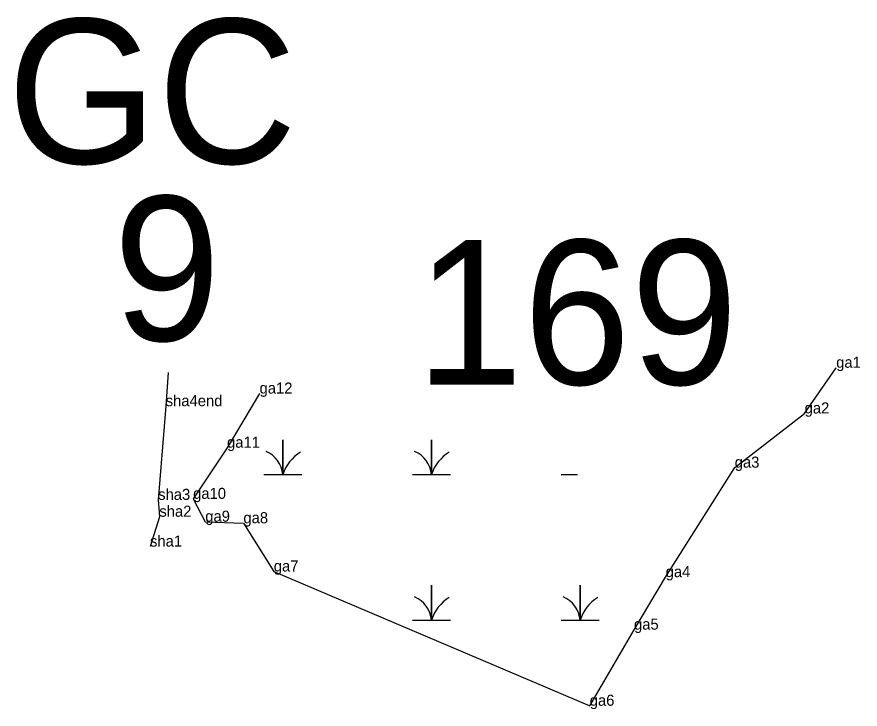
# Model space of a CAD drawing. Extents: x 2072529 to 2268796, y 436423 to 470406.
# Drawn here: x 2188653.2 to 2189034.6, y 453442.3 to 453755.3 of the extents above; entities that cross this region are included whole.
import ezdxf

# ---------------------------------------------------------------- set-up
doc = ezdxf.new("R2010")
doc.units = 0
for name, color, linetype in [('Default', 7, 'Continuous'), ('Exist Environmental Wetland Boundary Cogo Comment', 7, 'Continuous'), ('Exist Environmental Wetland Boundary Cogo Point CELL', 7, 'Continuous'), ('Exist Hydro Jurisdictional Stream or Body of Water NEU Mitigable Cogo Comment', 7, 'Continuous'), ('Old_Level_20', 7, 'Continuous'), ('Old_Level_52', 7, 'Continuous')]:
    doc.layers.add(name, color=color, linetype=linetype)

msp = doc.modelspace()

# ---------------------------------------------------------------- linework, layer by layer
at = {"layer": 'Exist Environmental Wetland Boundary Cogo Point CELL'}
for points in [[(2188764.81, 453548.33), (2188773.42, 453548.33), (2188773.42, 453564.11), (2188773.42, 453548.33), (2188782.02, 453548.33)], [(2188832.06, 453548.33), (2188840.67, 453548.33), (2188840.67, 453564.11), (2188840.67, 453548.33), (2188849.27, 453548.33)], [(2188899.31, 453548.33), (2188906.75, 453548.33)], [(2188832.06, 453482.53), (2188840.67, 453482.53), (2188840.67, 453498.31), (2188840.67, 453482.53), (2188849.27, 453482.53)], [(2188899.31, 453482.53), (2188907.92, 453482.53), (2188907.92, 453498.31), (2188907.92, 453482.53), (2188916.52, 453482.53)]]:
    msp.add_lwpolyline(points, dxfattribs=at)
for centre, radius, start, end in [((2188761.15, 453547.44), 12.3, 4.1403, 67.535), ((2188791.66, 453542.27), 19.22, 122.1274, 161.6222), ((2188828.4, 453547.44), 12.3, 4.1403, 67.535), ((2188858.91, 453542.27), 19.22, 122.1274, 161.6222), ((2188828.4, 453481.64), 12.3, 4.1403, 67.535), ((2188858.91, 453476.47), 19.22, 122.1274, 161.6222), ((2188895.65, 453481.64), 12.3, 4.1403, 67.535), ((2188926.16, 453476.47), 19.22, 122.1274, 161.6222)]:
    msp.add_arc(centre, radius, start, end, dxfattribs=at)
at = {"layer": 'Old_Level_20'}
for p, q in [((2189023.79, 453596.64), (2189023.79, 453596.64)), ((2188762.94, 453584.98), (2188762.94, 453584.98)), ((2188720.48, 453579.26), (2188720.48, 453579.26)), ((2189009.51, 453575.98), (2189009.51, 453575.98)), ((2188748.23, 453560.48), (2188748.23, 453560.48)), ((2188977.9, 453551.48), (2188977.9, 453551.48)), ((2188717.08, 453536.9), (2188717.08, 453536.9)), ((2188732.9, 453537.35), (2188732.9, 453537.35)), ((2188717.6, 453529.28), (2188717.6, 453529.28)), ((2188738.38, 453527.03), (2188738.38, 453527.03)), ((2188755.64, 453526.34), (2188755.64, 453526.34)), ((2188713.38, 453515.78), (2188713.38, 453515.78)), ((2188769.38, 453504.52), (2188769.38, 453504.52)), ((2188946.64, 453501.97), (2188946.64, 453501.97)), ((2188932.32, 453478.21), (2188932.32, 453478.21)), ((2188912.31, 453443.8), (2188912.31, 453443.8))]:
    msp.add_line(p, q, dxfattribs=at)
msp.add_lwpolyline([(2188762.94, 453584.98), (2188748.23, 453560.48), (2188732.9, 453537.35), (2188738.38, 453527.03), (2188755.64, 453526.34), (2188769.38, 453504.52), (2188912.31, 453443.8), (2188932.32, 453478.21), (2188946.64, 453501.97), (2188977.9, 453551.48), (2189009.51, 453575.98), (2189023.79, 453596.64)], dxfattribs=at)
at = {"layer": 'Old_Level_52'}
msp.add_lwpolyline([(2188721.6, 453594.43), (2188720.48, 453579.26), (2188717.08, 453536.9), (2188717.6, 453529.28), (2188713.38, 453515.78)], dxfattribs=at)

# ---------------------------------------------------------------- texts
at = {"layer": 'Default'}
for s, p in [('GC', (2188648.76, 453688.99)), ('9', (2188696.74, 453608.89)), ('169', (2188833.6, 453589.06))]:
    msp.add_text(s, height=65.34, dxfattribs=at).set_placement(p)
at = {"layer": 'Exist Environmental Wetland Boundary Cogo Comment'}
for s, p in [('ga1', (2189023.79, 453596.64)), ('ga12', (2188762.94, 453584.98)), ('ga2', (2189009.51, 453575.98)), ('ga11', (2188748.23, 453560.48)), ('ga3', (2188977.9, 453551.48)), ('ga10', (2188732.9, 453537.35)), ('ga9', (2188738.38, 453527.03)), ('ga8', (2188755.64, 453526.34)), ('ga7', (2188769.38, 453504.52)), ('ga4', (2188946.64, 453501.97)), ('ga5', (2188932.32, 453478.21)), ('ga6', (2188912.31, 453443.8))]:
    msp.add_text(s, height=5, dxfattribs=at).set_placement(p)
at = {"layer": 'Exist Hydro Jurisdictional Stream or Body of Water NEU Mitigable Cogo Comment'}
for s, p in [('sha4end', (2188720.48, 453579.26)), ('sha3', (2188717.08, 453536.9)), ('sha2', (2188717.6, 453529.28)), ('sha1', (2188713.38, 453515.78))]:
    msp.add_text(s, height=5, dxfattribs=at).set_placement(p)

doc.saveas('drawing.dxf')
